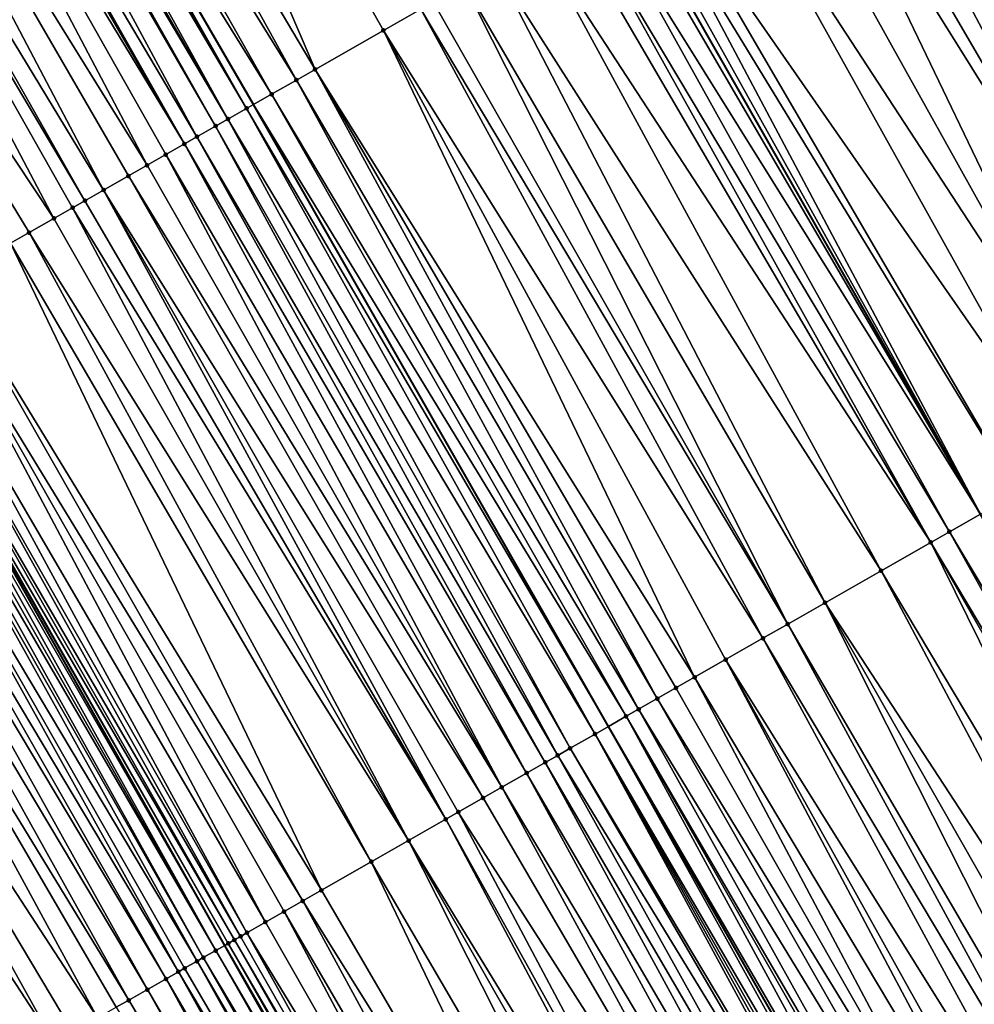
# Model space of a CAD drawing. Header units: feet. Extents: x 2004186 to 2014793, y 836912 to 864902.
# Tile 440 of 974: x 2009977 to 2010004, y 848741 to 848769. Entities that reach past the tile are written whole.
import ezdxf

# ---------------------------------------------------------------- set-up
doc = ezdxf.new("R2010")
doc.units = ezdxf.units.FT
doc.header["$LTSCALE"] = 100
doc.header["$MEASUREMENT"] = 0
for name, color, linetype, lineweight in [('EP_Travel Lane', 5, 'Continuous', 40), ('GPL_Skip Line', 2, 'Continuous', 40), ('Road Shots', 4, 'Continuous', 200), ('Road X-Section', 30, 'Continuous', 13)]:
    doc.layers.add(name, color=color, linetype=linetype, lineweight=lineweight)
doc.layers.add('I-77 SB_MM21-27-Surface-TIN', color=7, linetype='Continuous')

msp = doc.modelspace()

# ---------------------------------------------------------------- linework, layer by layer
at = {"layer": 'EP_Travel Lane'}
msp.add_polyline3d([(2010069.520886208, 848585.9350449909, 428.7094043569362), (2010060.05615643, 848603.5539127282, 428.663867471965), (2010050.591453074, 848621.1727312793, 428.6002181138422), (2010041.175988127, 848638.4526213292, 428.5314376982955), (2010031.521491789, 848655.9680172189, 428.4751619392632), (2010021.867039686, 848673.4833328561, 428.3907730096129), (2010012.212568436, 848690.9986832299, 428.3185606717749), (2010002.640498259, 848708.0983404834, 428.2495197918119), (2009992.78941218, 848725.5040277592, 428.1963223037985), (2009982.938336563, 848742.909696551, 428.1373948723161), (2009973.087258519, 848760.3153696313, 428.0798318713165), (2009963.192125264, 848777.3908727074, 428.0138131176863), (2009953.07556799, 848794.6433529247, 427.9231540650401), (2009942.958970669, 848811.8959014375, 427.8556296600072), (2009932.842367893, 848829.1484592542, 427.7912703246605), (2009922.732590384, 848845.9093054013, 427.7466532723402), (2009912.311521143, 848862.9794874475, 427.6353479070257)], dxfattribs=at)
at = {"layer": 'GPL_Skip Line'}
for points in [[(2010080.28839136, 848591.6614075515, 429.2061529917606), (2010070.887408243, 848609.3141604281, 429.1588207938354), (2010061.486445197, 848626.966875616, 429.0976714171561), (2010052.038943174, 848644.4148994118, 429.0279047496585), (2010042.41820812, 848661.9488212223, 428.9719596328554), (2010032.797483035, 848679.4827248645, 428.9096245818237), (2010023.176762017, 848697.016621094, 428.8447364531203), (2010013.479747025, 848714.2820848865, 428.7760276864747), (2010003.568814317, 848731.6535324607, 428.6968254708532), (2009993.657878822, 848749.024984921, 428.6191931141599), (2009983.746895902, 848766.3965205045, 428.5677000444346), (2009973.756289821, 848783.5710517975, 428.4902241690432), (2009963.623064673, 848800.8138424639, 428.4142938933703), (2009953.489843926, 848818.0566256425, 428.3358185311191), (2009943.356609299, 848835.2994324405, 428.2653586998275), (2009933.158281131, 848852.2558033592, 428.2070710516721), (2009922.774190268, 848869.3486734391, 428.1384617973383)], [(2010090.824792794, 848597.2647606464, 429.6626206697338), (2010081.436118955, 848614.924040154, 429.6102286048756), (2010072.047447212, 848632.5833157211, 429.5563990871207), (2010062.529427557, 848650.1726701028, 429.4880970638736), (2010052.908684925, 848667.7066057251, 429.4369344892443), (2010043.287964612, 848685.2405006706, 429.3715990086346), (2010033.667259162, 848702.7743685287, 429.2968256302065), (2010023.872220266, 848720.2107623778, 429.2373320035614), (2010013.964437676, 848737.5839718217, 429.1499372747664), (2010004.056618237, 848754.9572458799, 429.0828517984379), (2009994.14879986, 848772.3305180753, 429.0151808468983), (2009984.119520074, 848789.6335728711, 428.9301328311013), (2009974.022856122, 848806.897701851, 428.843101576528), (2009963.926152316, 848824.1618989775, 428.7791509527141), (2009953.829437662, 848841.4261146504, 428.721481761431), (2009943.524610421, 848858.56616258, 428.6641164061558)]]:
    msp.add_polyline3d(points, dxfattribs=at)
at = {"layer": 'I-77 SB_MM21-27-Surface-TIN', "color": 128, "linetype": 'ByBlock', "lineweight": -2}
for points in [[(2009977.559585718, 848785.7959613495, 428.6440833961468), (2009975.315386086, 848784.4831140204, 428.5529203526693), (2009985.46278874, 848767.3753982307, 428.643526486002)], [(2009977.559585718, 848785.7959613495, 428.6440833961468), (2009987.373714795, 848768.4655182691, 428.7233016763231), (2009988.416027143, 848769.0601484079, 428.7728529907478)], [(2009977.559585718, 848785.7959613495, 428.6440833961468), (2009985.46278874, 848767.3753982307, 428.643526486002), (2009987.373714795, 848768.4655182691, 428.7233016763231)], [(2009975.315386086, 848784.4831140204, 428.5529203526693), (2009974.452221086, 848783.9781920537, 428.5243991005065), (2009984.941622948, 848767.0781000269, 428.6240520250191)], [(2009975.315386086, 848784.4831140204, 428.5529203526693), (2009984.941622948, 848767.0781000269, 428.6240520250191), (2009985.46278874, 848767.3753982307, 428.643526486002)], [(2009974.452221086, 848783.9781920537, 428.5243991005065), (2009973.756289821, 848783.5710517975, 428.4902241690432), (2009984.246733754, 848766.6817050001, 428.5988963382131)], [(2009974.452221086, 848783.9781920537, 428.5243991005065), (2009984.246733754, 848766.6817050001, 428.5988963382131), (2009984.941622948, 848767.0781000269, 428.6240520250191)], [(2009973.416446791, 848783.3722451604, 428.4764452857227), (2009973.071174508, 848783.1702871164, 428.4686751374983), (2009983.030727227, 848765.9879267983, 428.5275583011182)], [(2009973.589080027, 848783.4732291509, 428.4820130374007), (2009973.416446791, 848783.3722451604, 428.4764452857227), (2009983.551877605, 848766.2852520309, 428.5555284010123)], [(2009973.416446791, 848783.3722451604, 428.4764452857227), (2009983.030727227, 848765.9879267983, 428.5275583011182), (2009983.551877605, 848766.2852520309, 428.5555284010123)], [(2009973.589080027, 848783.4732291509, 428.4820130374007), (2009983.551877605, 848766.2852520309, 428.5555284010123), (2009973.756289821, 848783.5710517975, 428.4902241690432)], [(2009983.551877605, 848766.2852520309, 428.5555284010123), (2009983.746895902, 848766.3965205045, 428.5677000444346), (2009973.756289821, 848783.5710517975, 428.4902241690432)], [(2009984.246733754, 848766.6817050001, 428.5988963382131), (2009973.756289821, 848783.5710517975, 428.4902241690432), (2009983.746895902, 848766.3965205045, 428.5677000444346)], [(2009972.89854303, 848783.069300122, 428.4620898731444), (2009972.725916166, 848782.9683052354, 428.4528317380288), (2009982.683301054, 848765.7896969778, 428.5048258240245)], [(2009973.071174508, 848783.1702871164, 428.4686751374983), (2009972.89854303, 848783.069300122, 428.4620898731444), (2009983.030727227, 848765.9879267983, 428.5275583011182)], [(2009972.89854303, 848783.069300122, 428.4620898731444), (2009982.683301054, 848765.7896969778, 428.5048258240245), (2009983.030727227, 848765.9879267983, 428.5275583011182)], [(2009972.725916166, 848782.9683052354, 428.4528317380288), (2009972.035429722, 848782.5642897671, 428.4036324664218), (2009982.162150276, 848765.4923724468, 428.4770761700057)], [(2009972.725916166, 848782.9683052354, 428.4528317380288), (2009982.162150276, 848765.4923724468, 428.4770761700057), (2009982.683301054, 848765.7896969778, 428.5048258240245)], [(2009972.035429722, 848782.5642897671, 428.4036324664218), (2009971.862803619, 848782.4632935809, 428.3939341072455), (2009981.814708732, 848765.2941695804, 428.4628158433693)], [(2009972.035429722, 848782.5642897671, 428.4036324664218), (2009981.814708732, 848765.2941695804, 428.4628158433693), (2009982.162150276, 848765.4923724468, 428.4770761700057)], [(2009971.517542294, 848782.2613168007, 428.379818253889), (2009970.309128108, 848781.5543972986, 428.3301515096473), (2009980.772384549, 848764.6995601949, 428.4197875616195)], [(2009971.862803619, 848782.4632935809, 428.3939341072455), (2009971.517542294, 848782.2613168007, 428.379818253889), (2009981.814708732, 848765.2941695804, 428.4628158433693)], [(2009971.517542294, 848782.2613168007, 428.379818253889), (2009981.29354872, 848764.996861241, 428.4401554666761), (2009981.814708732, 848765.2941695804, 428.4628158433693)], [(2009971.517542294, 848782.2613168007, 428.379818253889), (2009980.772384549, 848764.6995601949, 428.4197875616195), (2009981.29354872, 848764.996861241, 428.4401554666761)], [(2009970.309128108, 848781.5543972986, 428.3301515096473), (2009969.273366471, 848780.9484287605, 428.2748668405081), (2009979.556360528, 848764.0058126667, 428.3580907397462)], [(2009970.309128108, 848781.5543972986, 428.3301515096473), (2009980.251224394, 848764.4022521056, 428.3972058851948), (2009980.772384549, 848764.6995601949, 428.4197875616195)], [(2009970.309128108, 848781.5543972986, 428.3301515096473), (2009979.556360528, 848764.0058126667, 428.3580907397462), (2009980.251224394, 848764.4022521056, 428.3972058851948)], [(2009969.273366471, 848780.9484287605, 428.2748668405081), (2009968.928107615, 848780.7464477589, 428.2593211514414), (2009979.03521164, 848763.7084848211, 428.3292993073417)], [(2009969.273366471, 848780.9484287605, 428.2748668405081), (2009979.03521164, 848763.7084848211, 428.3292993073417), (2009979.556360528, 848764.0058126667, 428.3580907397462)], [(2009968.928107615, 848780.7464477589, 428.2593211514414), (2009967.201787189, 848779.7365874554, 428.196734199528), (2009978.166601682, 848763.2129883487, 428.297009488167)], [(2009968.928107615, 848780.7464477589, 428.2593211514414), (2009978.687769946, 848763.5102822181, 428.3151217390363), (2009979.03521164, 848763.7084848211, 428.3292993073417)], [(2009968.928107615, 848780.7464477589, 428.2593211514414), (2009978.166601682, 848763.2129883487, 428.297009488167), (2009978.687769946, 848763.5102822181, 428.3151217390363)], [(2009967.201787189, 848779.7365874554, 428.196734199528), (2009977.471714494, 848762.8165898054, 428.2707486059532), (2009978.166601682, 848763.2129883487, 428.297009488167)], [(2009967.201787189, 848779.7365874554, 428.196734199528), (2009976.950552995, 848762.5192840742, 428.2489080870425), (2009977.471714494, 848762.8165898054, 428.2707486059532)], [(2010004.050798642, 848777.9794492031, 429.46857136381), (2010003.355901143, 848777.5830687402, 429.4479933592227), (2010013.784892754, 848760.5070816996, 429.5310619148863)], [(2010003.355901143, 848777.5830687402, 429.4479933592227), (2010002.487295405, 848777.0875648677, 429.413377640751), (2010013.090000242, 848760.1106924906, 429.5077332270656)], [(2010003.355901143, 848777.5830687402, 429.4479933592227), (2010013.437450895, 848760.3088793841, 429.5169739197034), (2010013.784892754, 848760.5070816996, 429.5310619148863)], [(2010003.355901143, 848777.5830687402, 429.4479933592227), (2010013.263722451, 848760.2097914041, 429.5140718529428), (2010013.437450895, 848760.3088793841, 429.5169739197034)], [(2010003.355901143, 848777.5830687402, 429.4479933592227), (2010013.090000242, 848760.1106924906, 429.5077332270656), (2010013.263722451, 848760.2097914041, 429.5140718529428)], [(2010002.487295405, 848777.0875648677, 429.413377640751), (2010000.923832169, 848776.1956103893, 429.3361368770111), (2010011.179095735, 848759.020534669, 429.4160773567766)], [(2010002.487295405, 848777.0875648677, 429.413377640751), (2010012.568840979, 848759.8133828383, 429.4846589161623), (2010013.090000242, 848760.1106924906, 429.5077332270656)], [(2010002.487295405, 848777.0875648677, 429.413377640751), (2010011.179095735, 848759.020534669, 429.4160773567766), (2010012.568840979, 848759.8133828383, 429.4846589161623)], [(2010000.923832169, 848776.1956103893, 429.3361368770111), (2010000.228952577, 848775.7991985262, 429.3056892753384), (2010011.179095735, 848759.020534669, 429.4160773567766)], [(2010000.228952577, 848775.7991985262, 429.3056892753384), (2009999.534067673, 848775.4027959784, 429.2781695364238), (2010009.615615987, 848758.1286091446, 429.3479332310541)], [(2010000.228952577, 848775.7991985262, 429.3056892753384), (2010009.615615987, 848758.1286091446, 429.3479332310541), (2010011.179095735, 848759.020534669, 429.4160773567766)], [(2009999.534067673, 848775.4027959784, 429.2781695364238), (2009999.012910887, 848775.1054819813, 429.253731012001), (2010009.615615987, 848758.1286091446, 429.3479332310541)], [(2009999.012910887, 848775.1054819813, 429.253731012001), (2009997.970597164, 848774.5108542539, 429.2049375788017), (2010007.704705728, 848757.0384614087, 429.259447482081)], [(2009999.012910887, 848775.1054819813, 429.253731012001), (2010007.704705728, 848757.0384614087, 429.259447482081), (2010009.615615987, 848758.1286091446, 429.3479332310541)], [(2009997.970597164, 848774.5108542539, 429.2049375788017), (2009996.754573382, 848773.8171063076, 429.1431093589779), (2010007.704705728, 848757.0384614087, 429.259447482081)], [(2009996.754573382, 848773.8171063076, 429.1431093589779), (2009995.017392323, 848772.8260452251, 429.0571130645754), (2010006.488685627, 848756.3447070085, 429.1955875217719)], [(2009996.754573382, 848773.8171063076, 429.1431093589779), (2010006.488685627, 848756.3447070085, 429.1955875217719), (2010007.704705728, 848757.0384614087, 429.259447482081)], [(2009994.669950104, 848772.6278435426, 429.043224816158), (2009994.322518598, 848772.4296230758, 429.0234322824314), (2010004.056618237, 848754.9572458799, 429.0828517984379)], [(2009995.017392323, 848772.8260452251, 429.0571130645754), (2009994.669950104, 848772.6278435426, 429.043224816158), (2010005.098936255, 848755.5518660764, 429.1292807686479)], [(2009994.669950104, 848772.6278435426, 429.043224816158), (2010004.056618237, 848754.9572458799, 429.0828517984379), (2010005.098936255, 848755.5518660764, 429.1292807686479)], [(2009995.017392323, 848772.8260452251, 429.0571130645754), (2010005.098936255, 848755.5518660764, 429.1292807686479), (2010006.488685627, 848756.3447070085, 429.1955875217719)], [(2009993.975081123, 848772.2314130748, 429.0069294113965), (2010004.056618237, 848754.9572458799, 429.0828517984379), (2009994.14879986, 848772.3305180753, 429.0151808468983)], [(2009994.322518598, 848772.4296230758, 429.0234322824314), (2009994.14879986, 848772.3305180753, 429.0151808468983), (2010004.056618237, 848754.9572458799, 429.0828517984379)], [(2009993.975081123, 848772.2314130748, 429.0069294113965), (2009993.453904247, 848771.934134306, 428.993563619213), (2010004.056618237, 848754.9572458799, 429.0828517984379)], [(2009993.453904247, 848771.934134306, 428.993563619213), (2009992.932729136, 848771.6368524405, 428.9792245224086), (2010003.188004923, 848754.4617552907, 429.0524090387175)], [(2009993.453904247, 848771.934134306, 428.993563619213), (2010003.188004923, 848754.4617552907, 429.0524090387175), (2010004.056618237, 848754.9572458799, 429.0828517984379)], [(2009992.932729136, 848771.6368524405, 428.9792245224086), (2009992.585287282, 848771.4386501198, 428.9651357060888), (2010002.66684096, 848754.1644538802, 429.031925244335)], [(2009992.932729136, 848771.6368524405, 428.9792245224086), (2010002.66684096, 848754.1644538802, 429.031925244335), (2010003.188004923, 848754.4617552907, 429.0524090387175)], [(2009992.585287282, 848771.4386501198, 428.9651357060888), (2009991.716699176, 848770.9431153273, 428.9208013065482), (2010002.66684096, 848754.1644538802, 429.031925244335)], [(2009991.716699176, 848770.9431153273, 428.9208013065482), (2009990.50066401, 848770.2493873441, 428.8652477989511), (2010001.277098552, 848753.3716007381, 428.9617806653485)], [(2009991.716699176, 848770.9431153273, 428.9208013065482), (2010001.277098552, 848753.3716007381, 428.9617806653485), (2010002.66684096, 848754.1644538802, 429.031925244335)], [(2009990.50066401, 848770.2493873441, 428.8652477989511), (2009989.632074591, 848769.753854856, 428.8216376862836), (2009999.713627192, 848752.4796605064, 428.8890138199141)], [(2009990.50066401, 848770.2493873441, 428.8652477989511), (2009999.713627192, 848752.4796605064, 428.8890138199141), (2010001.277098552, 848753.3716007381, 428.9617806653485)], [(2009998.671307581, 848751.885043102, 428.8434624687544), (2009989.632074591, 848769.753854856, 428.8216376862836), (2009988.76346566, 848769.2583565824, 428.7887818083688)], [(2009999.713627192, 848752.4796605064, 428.8890138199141), (2009989.632074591, 848769.753854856, 428.8216376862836), (2009998.671307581, 848751.885043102, 428.8434624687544)], [(2009997.976435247, 848751.4886185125, 428.8090130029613), (2009988.416027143, 848769.0601484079, 428.7728529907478), (2009987.373714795, 848768.4655182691, 428.7233016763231)], [(2009998.671307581, 848751.885043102, 428.8434624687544), (2009988.76346566, 848769.2583565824, 428.7887818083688), (2009988.416027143, 848769.0601484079, 428.7728529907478)], [(2009998.671307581, 848751.885043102, 428.8434624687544), (2009988.416027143, 848769.0601484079, 428.7728529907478), (2009997.976435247, 848751.4886185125, 428.8090130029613)], [(2009996.065513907, 848750.398490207, 428.7266345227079), (2009987.373714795, 848768.4655182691, 428.7233016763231), (2009985.46278874, 848767.3753982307, 428.643526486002)], [(2009997.976435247, 848751.4886185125, 428.8090130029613), (2009987.373714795, 848768.4655182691, 428.7233016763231), (2009996.934115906, 848750.8940006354, 428.7633130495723)], [(2009996.934115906, 848750.8940006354, 428.7633130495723), (2009987.373714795, 848768.4655182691, 428.7233016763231), (2009996.065513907, 848750.398490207, 428.7266345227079)], [(2009995.023177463, 848749.8039023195, 428.6903608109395), (2009985.46278874, 848767.3753982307, 428.643526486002), (2009984.941622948, 848767.0781000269, 428.6240520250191)], [(2009996.065513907, 848750.398490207, 428.7266345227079), (2009985.46278874, 848767.3753982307, 428.643526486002), (2009995.5443495, 848750.1011895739, 428.7063950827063)], [(2009995.5443495, 848750.1011895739, 428.7063950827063), (2009985.46278874, 848767.3753982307, 428.643526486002), (2009995.023177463, 848749.8039023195, 428.6903608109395)], [(2009994.50201755, 848749.5065938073, 428.6676447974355), (2009984.941622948, 848767.0781000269, 428.6240520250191), (2009984.246733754, 848766.6817050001, 428.5988963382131)], [(2009995.023177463, 848749.8039023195, 428.6903608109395), (2009984.941622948, 848767.0781000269, 428.6240520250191), (2009994.50201755, 848749.5065938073, 428.6676447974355)], [(2009994.154585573, 848749.3083741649, 428.6481105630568), (2009984.246733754, 848766.6817050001, 428.5988963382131), (2009983.746895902, 848766.3965205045, 428.5677000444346)], [(2009994.50201755, 848749.5065938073, 428.6676447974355), (2009984.246733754, 848766.6817050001, 428.5988963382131), (2009994.154585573, 848749.3083741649, 428.6481105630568)], [(2009993.286008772, 848748.8128195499, 428.5975434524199), (2009983.551877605, 848766.2852520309, 428.5555284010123), (2009983.030727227, 848765.9879267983, 428.5275583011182)], [(2009983.551877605, 848766.2852520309, 428.5555284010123), (2009993.657878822, 848749.024984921, 428.6191931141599), (2009983.746895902, 848766.3965205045, 428.5677000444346)], [(2009993.286008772, 848748.8128195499, 428.5975434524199), (2009993.657878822, 848749.024984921, 428.6191931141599), (2009983.551877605, 848766.2852520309, 428.5555284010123)], [(2009994.154585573, 848749.3083741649, 428.6481105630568), (2009983.746895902, 848766.3965205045, 428.5677000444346), (2009993.657878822, 848749.024984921, 428.6191931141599)], [(2009992.59111903, 848748.4164254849, 428.5726883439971), (2009983.030727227, 848765.9879267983, 428.5275583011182), (2009982.683301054, 848765.7896969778, 428.5048258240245)], [(2009993.286008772, 848748.8128195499, 428.5975434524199), (2009983.030727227, 848765.9879267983, 428.5275583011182), (2009992.59111903, 848748.4164254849, 428.5726883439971)], [(2009992.243690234, 848748.2182002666, 428.5514015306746), (2009982.683301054, 848765.7896969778, 428.5048258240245), (2009982.162150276, 848765.4923724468, 428.4770761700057)], [(2009992.59111903, 848748.4164254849, 428.5726883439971), (2009982.683301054, 848765.7896969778, 428.5048258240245), (2009992.243690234, 848748.2182002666, 428.5514015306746)], [(2009991.896257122, 848748.0199826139, 428.5324926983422), (2009982.162150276, 848765.4923724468, 428.4770761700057), (2009981.814708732, 848765.2941695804, 428.4628158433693)], [(2009992.243690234, 848748.2182002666, 428.5514015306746), (2009982.162150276, 848765.4923724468, 428.4770761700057), (2009991.896257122, 848748.0199826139, 428.5324926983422)], [(2009991.375096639, 848747.7226751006, 428.5100906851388), (2009981.814708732, 848765.2941695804, 428.4628158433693), (2009981.29354872, 848764.996861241, 428.4401554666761)], [(2009991.896257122, 848748.0199826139, 428.5324926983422), (2009981.814708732, 848765.2941695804, 428.4628158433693), (2009991.375096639, 848747.7226751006, 428.5100906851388)], [(2009990.68021321, 848747.3262699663, 428.4817563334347), (2009981.29354872, 848764.996861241, 428.4401554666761), (2009980.772384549, 848764.6995601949, 428.4197875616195)], [(2009991.375096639, 848747.7226751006, 428.5100906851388), (2009981.29354872, 848764.996861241, 428.4401554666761), (2009990.68021321, 848747.3262699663, 428.4817563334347)], [(2009990.68021321, 848747.3262699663, 428.4817563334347), (2009980.772384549, 848764.6995601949, 428.4197875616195), (2009980.251224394, 848764.4022521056, 428.3972058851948)], [(2009980.251224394, 848764.4022521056, 428.3972058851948), (2009979.556360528, 848764.0058126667, 428.3580907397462), (2009990.159058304, 848747.028952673, 428.4562803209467)], [(2009990.68021321, 848747.3262699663, 428.4817563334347), (2009980.251224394, 848764.4022521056, 428.3972058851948), (2009990.159058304, 848747.028952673, 428.4562803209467)], [(2009979.556360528, 848764.0058126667, 428.3580907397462), (2009979.03521164, 848763.7084848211, 428.3292993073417), (2009989.116754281, 848746.434307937, 428.4021381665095)], [(2009979.556360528, 848764.0058126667, 428.3580907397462), (2009989.464194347, 848746.6325133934, 428.4172135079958), (2009990.159058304, 848747.028952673, 428.4562803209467)], [(2009979.556360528, 848764.0058126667, 428.3580907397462), (2009989.116754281, 848746.434307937, 428.4021381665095), (2009989.464194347, 848746.6325133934, 428.4172135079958)], [(2009978.687769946, 848763.5102822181, 428.3151217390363), (2009978.166601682, 848763.2129883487, 428.297009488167), (2009988.074419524, 848745.8397170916, 428.364934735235)], [(2009979.03521164, 848763.7084848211, 428.3292993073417), (2009978.687769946, 848763.5102822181, 428.3151217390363), (2009989.116754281, 848746.434307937, 428.4021381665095)], [(2009978.687769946, 848763.5102822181, 428.3151217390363), (2009988.074419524, 848745.8397170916, 428.364934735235), (2009989.116754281, 848746.434307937, 428.4021381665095)], [(2009978.166601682, 848763.2129883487, 428.297009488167), (2009977.471714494, 848762.8165898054, 428.2707486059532), (2009988.074419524, 848745.8397170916, 428.364934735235)], [(2009977.471714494, 848762.8165898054, 428.2707486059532), (2009976.950552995, 848762.5192840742, 428.2489080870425), (2009987.032102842, 848745.2450945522, 428.3177693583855)], [(2009977.471714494, 848762.8165898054, 428.2707486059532), (2009987.032102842, 848745.2450945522, 428.3177693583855), (2009988.074419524, 848745.8397170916, 428.364934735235)], [(2009976.950552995, 848762.5192840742, 428.2489080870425), (2009975.213337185, 848761.5282839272, 428.1820648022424), (2009985.642332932, 848744.4522896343, 428.2627823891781)], [(2009976.950552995, 848762.5192840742, 428.2489080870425), (2009985.642332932, 848744.4522896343, 428.2627823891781), (2009987.032102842, 848745.2450945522, 428.3177693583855)], [(2009975.213337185, 848761.5282839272, 428.1820648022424), (2009974.692176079, 848761.2309775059, 428.1600074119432), (2009985.121179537, 848744.1549696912, 428.2364734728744)], [(2009975.213337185, 848761.5282839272, 428.1820648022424), (2009985.121179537, 848744.1549696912, 428.2364734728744), (2009985.642332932, 848744.4522896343, 428.2627823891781)], [(2009974.692176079, 848761.2309775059, 428.1600074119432), (2009973.997305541, 848760.8345497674, 428.1245699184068), (2009984.078859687, 848743.5603527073, 428.1910543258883)], [(2009974.692176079, 848761.2309775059, 428.1600074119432), (2009984.600019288, 848743.8576617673, 428.2139424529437), (2009985.121179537, 848744.1549696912, 428.2364734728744)], [(2009974.692176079, 848761.2309775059, 428.1600074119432), (2009984.078859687, 848743.5603527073, 428.1910543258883), (2009984.600019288, 848743.8576617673, 428.2139424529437)], [(2009973.997305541, 848760.8345497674, 428.1245699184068), (2009973.649861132, 848760.6363519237, 428.1118882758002), (2009983.557697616, 848743.2630479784, 428.169527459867)], [(2009973.997305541, 848760.8345497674, 428.1245699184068), (2009983.557697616, 848743.2630479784, 428.169527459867), (2009984.078859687, 848743.5603527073, 428.1910543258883)], [(2009973.649861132, 848760.6363519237, 428.1118882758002), (2009973.302433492, 848760.4381246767, 428.0899646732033), (2009983.383981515, 848743.163938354, 428.1598222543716)], [(2009973.649861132, 848760.6363519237, 428.1118882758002), (2009983.383981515, 848743.163938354, 428.1598222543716), (2009983.557697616, 848743.2630479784, 428.169527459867)], [(2009972.954989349, 848760.239926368, 428.0771368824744), (2009972.781254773, 848760.1408491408, 428.0776150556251), (2009982.689088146, 848742.7675506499, 428.1369665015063)], [(2009972.954989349, 848760.239926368, 428.0771368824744), (2009982.938336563, 848742.909696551, 428.1373948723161), (2009973.087258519, 848760.3153696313, 428.0798318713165)], [(2009972.954989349, 848760.239926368, 428.0771368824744), (2009982.689088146, 848742.7675506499, 428.1369665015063), (2009982.938336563, 848742.909696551, 428.1373948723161)], [(2009973.128716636, 848760.339016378, 428.080676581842), (2009973.087258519, 848760.3153696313, 428.0798318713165), (2009983.036554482, 848742.965710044, 428.1375636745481)], [(2009983.036554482, 848742.965710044, 428.1375636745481), (2009973.087258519, 848760.3153696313, 428.0798318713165), (2009982.938336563, 848742.909696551, 428.1373948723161)], [(2009973.302433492, 848760.4381246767, 428.0899646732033), (2009973.128716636, 848760.339016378, 428.080676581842), (2009983.210271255, 848743.064818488, 428.146897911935)], [(2009973.128716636, 848760.339016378, 428.080676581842), (2009983.036554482, 848742.965710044, 428.1375636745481), (2009983.210271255, 848743.064818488, 428.146897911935)], [(2009973.302433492, 848760.4381246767, 428.0899646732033), (2009983.210271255, 848743.064818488, 428.146897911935), (2009983.383981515, 848743.163938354, 428.1598222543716)], [(2009972.433800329, 848759.942668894, 428.0704643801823), (2009971.912633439, 848759.645372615, 428.0515948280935), (2009982.167923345, 848742.4702507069, 428.1169439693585)], [(2009972.607525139, 848760.0417632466, 428.0753690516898), (2009972.433800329, 848759.942668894, 428.0704643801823), (2009982.341641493, 848742.5693567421, 428.1255210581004)], [(2009972.433800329, 848759.942668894, 428.0704643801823), (2009982.167923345, 848742.4702507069, 428.1169439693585), (2009982.341641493, 848742.5693567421, 428.1255210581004)], [(2009972.781254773, 848760.1408491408, 428.0776150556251), (2009972.607525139, 848760.0417632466, 428.0753690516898), (2009982.689088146, 848742.7675506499, 428.1369665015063)], [(2009972.607525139, 848760.0417632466, 428.0753690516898), (2009982.341641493, 848742.5693567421, 428.1255210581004), (2009982.689088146, 848742.7675506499, 428.1369665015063)], [(2009971.912633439, 848759.645372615, 428.0515948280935), (2009971.391479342, 848759.3480539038, 428.0256744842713), (2009981.646753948, 848742.172958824, 428.0994548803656)], [(2009971.912633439, 848759.645372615, 428.0515948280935), (2009981.820479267, 848742.2720522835, 428.104079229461), (2009982.167923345, 848742.4702507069, 428.1169439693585)], [(2009971.912633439, 848759.645372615, 428.0515948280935), (2009981.646753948, 848742.172958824, 428.0994548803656), (2009981.820479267, 848742.2720522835, 428.104079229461)], [(2009971.044038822, 848759.1498492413, 428.0108495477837), (2009970.522885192, 848758.8525297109, 427.9846716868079), (2009980.778162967, 848741.6774290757, 428.0567037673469)], [(2009971.391479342, 848759.3480539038, 428.0256744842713), (2009971.044038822, 848759.1498492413, 428.0108495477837), (2009981.299310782, 848741.9747588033, 428.0860880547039)], [(2009971.044038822, 848759.1498492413, 428.0108495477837), (2009980.778162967, 848741.6774290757, 428.0567037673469), (2009981.299310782, 848741.9747588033, 428.0860880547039)], [(2009971.391479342, 848759.3480539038, 428.0256744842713), (2009981.299310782, 848741.9747588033, 428.0860880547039), (2009981.646753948, 848742.172958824, 428.0994548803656)], [(2009970.522885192, 848758.8525297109, 427.9846716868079), (2009969.82800396, 848758.456120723, 427.9551278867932), (2009980.257004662, 848741.380117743, 428.0331012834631)], [(2009970.522885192, 848758.8525297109, 427.9846716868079), (2009980.257004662, 848741.380117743, 428.0331012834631), (2009980.778162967, 848741.6774290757, 428.0567037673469)], [(2009969.82800396, 848758.456120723, 427.9551278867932), (2009968.43825595, 848757.663277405, 427.8880746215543), (2009979.388407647, 848740.8845985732, 427.9936751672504)], [(2009969.82800396, 848758.456120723, 427.9551278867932), (2009979.909561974, 848741.181916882, 428.0194703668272), (2009980.257004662, 848741.380117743, 428.0331012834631)], [(2009969.82800396, 848758.456120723, 427.9551278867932), (2009979.388407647, 848740.8845985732, 427.9936751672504), (2009979.909561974, 848741.181916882, 428.0194703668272)], [(2009968.43825595, 848757.663277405, 427.8880746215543), (2009967.222205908, 848756.9695755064, 427.8407199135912), (2009978.172357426, 848740.190896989, 427.9464161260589)], [(2009968.43825595, 848757.663277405, 427.8880746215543), (2009978.69352725, 848740.4881881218, 427.9636695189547), (2009979.388407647, 848740.8845985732, 427.9936751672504)], [(2009968.43825595, 848757.663277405, 427.8880746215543), (2009978.172357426, 848740.190896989, 427.9464161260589), (2009978.69352725, 848740.4881881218, 427.9636695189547)], [(2009967.222205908, 848756.9695755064, 427.8407199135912), (2009976.78259016, 848739.398087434, 427.8899716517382), (2009978.172357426, 848740.190896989, 427.9464161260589)], [(2010003.188004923, 848754.4617552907, 429.0524090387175), (2010013.443263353, 848737.2866885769, 429.1351624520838), (2010004.056618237, 848754.9572458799, 429.0828517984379)], [(2010003.188004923, 848754.4617552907, 429.0524090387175), (2010002.66684096, 848754.1644538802, 429.031925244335), (2010012.922087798, 848736.9894074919, 429.1210664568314)], [(2010003.188004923, 848754.4617552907, 429.0524090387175), (2010012.922087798, 848736.9894074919, 429.1210664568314), (2010013.443263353, 848737.2866885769, 429.1351624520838)], [(2010002.66684096, 848754.1644538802, 429.031925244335), (2010001.277098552, 848753.3716007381, 428.9617806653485), (2010011.532341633, 848736.1965609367, 429.052989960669)], [(2010002.66684096, 848754.1644538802, 429.031925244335), (2010012.574646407, 848736.7912043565, 429.1067200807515), (2010012.922087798, 848736.9894074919, 429.1210664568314)], [(2010002.66684096, 848754.1644538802, 429.031925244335), (2010011.532341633, 848736.1965609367, 429.052989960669), (2010012.574646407, 848736.7912043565, 429.1067200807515)], [(2010001.277098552, 848753.3716007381, 428.9617806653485), (2009999.713627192, 848752.4796605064, 428.8890138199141), (2010010.663746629, 848735.7010382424, 429.0124546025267)], [(2010001.277098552, 848753.3716007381, 428.9617806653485), (2010010.663746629, 848735.7010382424, 429.0124546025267), (2010011.532341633, 848736.1965609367, 429.052989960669)], [(2009999.713627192, 848752.4796605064, 428.8890138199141), (2009998.671307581, 848751.885043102, 428.8434624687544), (2010008.752828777, 848734.6109038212, 428.928150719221)], [(2009999.713627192, 848752.4796605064, 428.8890138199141), (2010009.621435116, 848735.1064066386, 428.9624384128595), (2010010.663746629, 848735.7010382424, 429.0124546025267)], [(2009999.713627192, 848752.4796605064, 428.8890138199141), (2010008.752828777, 848734.6109038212, 428.928150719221), (2010009.621435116, 848735.1064066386, 428.9624384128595)], [(2009998.671307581, 848751.885043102, 428.8434624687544), (2009997.976435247, 848751.4886185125, 428.8090130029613), (2010008.231674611, 848734.3135852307, 428.9022660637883)], [(2009998.671307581, 848751.885043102, 428.8434624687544), (2010008.231674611, 848734.3135852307, 428.9022660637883), (2010008.752828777, 848734.6109038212, 428.928150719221)], [(2009997.976435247, 848751.4886185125, 428.8090130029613), (2009996.934115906, 848750.8940006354, 428.7633130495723), (2010007.53679933, 848733.9171658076, 428.8694394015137)], [(2009997.976435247, 848751.4886185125, 428.8090130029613), (2010007.53679933, 848733.9171658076, 428.8694394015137), (2010008.231674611, 848734.3135852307, 428.9022660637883)], [(2009996.934115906, 848750.8940006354, 428.7633130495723), (2009996.065513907, 848750.398490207, 428.7266345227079), (2010006.320756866, 848733.2234506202, 428.8179027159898)], [(2009996.934115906, 848750.8940006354, 428.7633130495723), (2010006.66820075, 848733.4216493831, 428.8308747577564), (2010007.53679933, 848733.9171658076, 428.8694394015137)], [(2009996.934115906, 848750.8940006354, 428.7633130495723), (2010006.320756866, 848733.2234506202, 428.8179027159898), (2010006.66820075, 848733.4216493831, 428.8308747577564)], [(2009996.065513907, 848750.398490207, 428.7266345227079), (2009995.5443495, 848750.1011895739, 428.7063950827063), (2010005.452156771, 848732.7279368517, 428.7801728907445)], [(2009996.065513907, 848750.398490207, 428.7266345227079), (2010005.452156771, 848732.7279368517, 428.7801728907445), (2010006.320756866, 848733.2234506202, 428.8179027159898)], [(2009995.5443495, 848750.1011895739, 428.7063950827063), (2009995.023177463, 848749.8039023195, 428.6903608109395), (2010005.452156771, 848732.7279368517, 428.7801728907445)], [(2009995.023177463, 848749.8039023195, 428.6903608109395), (2009994.50201755, 848749.5065938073, 428.6676447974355), (2010004.930990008, 848732.4306403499, 428.7612311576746)], [(2009995.023177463, 848749.8039023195, 428.6903608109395), (2010004.930990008, 848732.4306403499, 428.7612311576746), (2010005.452156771, 848732.7279368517, 428.7801728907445)], [(2009994.50201755, 848749.5065938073, 428.6676447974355), (2009994.154585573, 848749.3083741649, 428.6481105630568), (2010004.236100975, 848732.0342450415, 428.7359840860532)], [(2009994.50201755, 848749.5065938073, 428.6676447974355), (2010004.236100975, 848732.0342450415, 428.7359840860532), (2010004.930990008, 848732.4306403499, 428.7612311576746)], [(2009994.154585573, 848749.3083741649, 428.6481105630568), (2009993.657878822, 848749.024984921, 428.6191931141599), (2010003.714957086, 848731.7369084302, 428.7044352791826)], [(2009994.154585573, 848749.3083741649, 428.6481105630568), (2010004.062383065, 848731.93513859, 428.7272758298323), (2010004.236100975, 848732.0342450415, 428.7359840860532)], [(2009994.154585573, 848749.3083741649, 428.6481105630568), (2010003.714957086, 848731.7369084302, 428.7044352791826), (2010004.062383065, 848731.93513859, 428.7272758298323)], [(2009993.286008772, 848748.8128195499, 428.5975434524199), (2010003.36752249, 848731.5386933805, 428.6863439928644), (2009993.657878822, 848749.024984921, 428.6191931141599)], [(2010003.36752249, 848731.5386933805, 428.6863439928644), (2010003.568814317, 848731.6535324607, 428.6968254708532), (2009993.657878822, 848749.024984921, 428.6191931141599)], [(2010003.714957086, 848731.7369084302, 428.7044352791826), (2009993.657878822, 848749.024984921, 428.6191931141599), (2010003.568814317, 848731.6535324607, 428.6968254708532)], [(2009993.286008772, 848748.8128195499, 428.5975434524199), (2009992.59111903, 848748.4164254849, 428.5726883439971), (2010002.846362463, 848731.2413850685, 428.6636901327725)], [(2009993.286008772, 848748.8128195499, 428.5975434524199), (2010003.193794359, 848731.4396048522, 428.6832693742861), (2010003.36752249, 848731.5386933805, 428.6863439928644)], [(2009993.286008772, 848748.8128195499, 428.5975434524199), (2010003.020074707, 848731.340501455, 428.6755210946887), (2010003.193794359, 848731.4396048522, 428.6832693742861)], [(2009993.286008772, 848748.8128195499, 428.5975434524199), (2010002.846362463, 848731.2413850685, 428.6636901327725), (2010003.020074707, 848731.340501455, 428.6755210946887)], [(2009992.59111903, 848748.4164254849, 428.5726883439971), (2009992.243690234, 848748.2182002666, 428.5514015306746), (2010002.672643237, 848731.1422809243, 428.6557071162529)], [(2009992.59111903, 848748.4164254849, 428.5726883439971), (2010002.672643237, 848731.1422809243, 428.6557071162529), (2010002.846362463, 848731.2413850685, 428.6636901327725)], [(2009992.243690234, 848748.2182002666, 428.5514015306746), (2009991.896257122, 848748.0199826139, 428.5324926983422), (2010001.97778383, 848730.7458336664, 428.6141314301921)], [(2009992.243690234, 848748.2182002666, 428.5514015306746), (2010001.97778383, 848730.7458336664, 428.6141314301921), (2010002.672643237, 848731.1422809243, 428.6557071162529)], [(2009991.896257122, 848748.0199826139, 428.5324926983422), (2009991.375096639, 848747.7226751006, 428.5100906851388), (2010001.456627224, 848730.4485193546, 428.5895917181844)], [(2009991.896257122, 848748.0199826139, 428.5324926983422), (2010001.456627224, 848730.4485193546, 428.5895917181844), (2010001.97778383, 848730.7458336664, 428.6141314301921)], [(2009991.375096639, 848747.7226751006, 428.5100906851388), (2009990.68021321, 848747.3262699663, 428.4817563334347), (2010000.93545972, 848730.1512241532, 428.5710587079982)], [(2009991.375096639, 848747.7226751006, 428.5100906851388), (2010000.93545972, 848730.1512241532, 428.5710587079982), (2010001.456627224, 848730.4485193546, 428.5895917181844)], [(2009990.68021321, 848747.3262699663, 428.4817563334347), (2009990.159058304, 848747.028952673, 428.4562803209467), (2010000.240580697, 848729.7548112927, 428.5402947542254)], [(2009990.68021321, 848747.3262699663, 428.4817563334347), (2010000.240580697, 848729.7548112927, 428.5402947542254), (2010000.93545972, 848730.1512241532, 428.5710587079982)], [(2010000.240580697, 848729.7548112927, 428.5402947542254), (2009990.159058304, 848747.028952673, 428.4562803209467), (2009989.464194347, 848746.6325133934, 428.4172135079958)], [(2009998.850848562, 848728.9619401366, 428.4644857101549), (2009989.464194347, 848746.6325133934, 428.4172135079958), (2009989.116754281, 848746.434307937, 428.4021381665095)], [(2010000.240580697, 848729.7548112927, 428.5402947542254), (2009989.464194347, 848746.6325133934, 428.4172135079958), (2009998.850848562, 848728.9619401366, 428.4644857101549)], [(2009998.503408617, 848728.7637344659, 428.4493425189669), (2009989.116754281, 848746.434307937, 428.4021381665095), (2009988.074419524, 848745.8397170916, 428.364934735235)], [(2009998.850848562, 848728.9619401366, 428.4644857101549), (2009989.116754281, 848746.434307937, 428.4021381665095), (2009998.503408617, 848728.7637344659, 428.4493425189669)], [(2009997.113641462, 848727.9709247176, 428.3928349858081), (2009988.074419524, 848745.8397170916, 428.364934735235), (2009987.032102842, 848745.2450945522, 428.3177693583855)], [(2009998.503408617, 848728.7637344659, 428.4493425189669), (2009988.074419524, 848745.8397170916, 428.364934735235), (2009997.982243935, 848728.4664343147, 428.4292537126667)], [(2009997.982243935, 848728.4664343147, 428.4292537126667), (2009988.074419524, 848745.8397170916, 428.364934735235), (2009997.113641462, 848727.9709247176, 428.3928349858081)], [(2009995.723885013, 848727.1780961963, 428.3304267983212), (2009987.032102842, 848745.2450945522, 428.3177693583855), (2009985.642332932, 848744.4522896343, 428.2627823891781)], [(2009997.113641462, 848727.9709247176, 428.3928349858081), (2009987.032102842, 848745.2450945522, 428.3177693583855), (2009995.723885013, 848727.1780961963, 428.3304267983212)], [(2009995.723885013, 848727.1780961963, 428.3304267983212), (2009985.642332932, 848744.4522896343, 428.2627823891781), (2009985.121179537, 848744.1549696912, 428.2364734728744)], [(2009994.681576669, 848726.5834590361, 428.2786641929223), (2009985.121179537, 848744.1549696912, 428.2364734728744), (2009984.600019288, 848743.8576617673, 428.2139424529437)], [(2009995.723885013, 848727.1780961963, 428.3304267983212), (2009985.121179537, 848744.1549696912, 428.2364734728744), (2009994.681576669, 848726.5834590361, 428.2786641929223)], [(2009993.986694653, 848726.1870514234, 428.2495495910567), (2009984.600019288, 848743.8576617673, 428.2139424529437), (2009984.078859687, 848743.5603527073, 428.1910543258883)], [(2009994.681576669, 848726.5834590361, 428.2786641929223), (2009984.600019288, 848743.8576617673, 428.2139424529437), (2009993.986694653, 848726.1870514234, 428.2495495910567)], [(2009993.986694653, 848726.1870514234, 428.2495495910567), (2009984.078859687, 848743.5603527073, 428.1910543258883), (2009983.557697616, 848743.2630479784, 428.169527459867)], [(2009993.291824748, 848725.790622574, 428.2137601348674), (2009983.383981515, 848743.163938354, 428.1598222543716), (2009983.210271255, 848743.064818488, 428.146897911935)], [(2009993.291824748, 848725.790622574, 428.2137601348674), (2009983.557697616, 848743.2630479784, 428.169527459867), (2009983.383981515, 848743.163938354, 428.1598222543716)], [(2009993.986694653, 848726.1870514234, 428.2495495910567), (2009983.557697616, 848743.2630479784, 428.169527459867), (2009993.291824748, 848725.790622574, 428.2137601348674)], [(2009992.77065462, 848725.493331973, 428.1966730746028), (2009982.938336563, 848742.909696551, 428.1373948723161), (2009982.689088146, 848742.7675506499, 428.1369665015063)], [(2009992.944394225, 848725.5924003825, 428.1934241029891), (2009983.036554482, 848742.965710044, 428.1375636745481), (2009982.938336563, 848742.909696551, 428.1373948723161)], [(2009992.77065462, 848725.493331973, 428.1966730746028), (2009992.78941218, 848725.5040277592, 428.1963223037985), (2009982.938336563, 848742.909696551, 428.1373948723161)], [(2009992.944394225, 848725.5924003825, 428.1934241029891), (2009982.938336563, 848742.909696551, 428.1373948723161), (2009992.78941218, 848725.5040277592, 428.1963223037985)], [(2009993.118115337, 848725.6915012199, 428.2003677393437), (2009983.210271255, 848743.064818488, 428.146897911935), (2009983.036554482, 848742.965710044, 428.1375636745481)], [(2009993.118115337, 848725.6915012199, 428.2003677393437), (2009983.036554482, 848742.965710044, 428.1375636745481), (2009992.944394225, 848725.5924003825, 428.1934241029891)], [(2009993.291824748, 848725.790622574, 428.2137601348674), (2009983.210271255, 848743.064818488, 428.146897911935), (2009993.118115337, 848725.6915012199, 428.2003677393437)], [(2009992.596921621, 848725.39425198, 428.1962812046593), (2009982.689088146, 848742.7675506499, 428.1369665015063), (2009982.341641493, 848742.5693567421, 428.1255210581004)], [(2009992.77065462, 848725.493331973, 428.1966730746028), (2009982.689088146, 848742.7675506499, 428.1369665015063), (2009992.596921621, 848725.39425198, 428.1962812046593)], [(2009991.902023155, 848724.9978732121, 428.1762330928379), (2009982.167923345, 848742.4702507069, 428.1169439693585), (2009981.820479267, 848742.2720522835, 428.104079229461)], [(2009992.249474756, 848725.1960584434, 428.1849518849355), (2009982.341641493, 848742.5693567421, 428.1255210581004), (2009982.167923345, 848742.4702507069, 428.1169439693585)], [(2009992.249474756, 848725.1960584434, 428.1849518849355), (2009982.167923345, 848742.4702507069, 428.1169439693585), (2009991.902023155, 848724.9978732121, 428.1762330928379)], [(2009992.596921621, 848725.39425198, 428.1962812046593), (2009982.341641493, 848742.5693567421, 428.1255210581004), (2009992.249474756, 848725.1960584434, 428.1849518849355)], [(2009991.380853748, 848724.700581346, 428.1587484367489), (2009981.646753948, 848742.172958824, 428.0994548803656), (2009981.299310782, 848741.9747588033, 428.0860880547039)], [(2009991.902023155, 848724.9978732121, 428.1762330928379), (2009981.820479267, 848742.2720522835, 428.104079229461), (2009981.646753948, 848742.172958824, 428.0994548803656)], [(2009991.902023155, 848724.9978732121, 428.1762330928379), (2009981.646753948, 848742.172958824, 428.0994548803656), (2009991.380853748, 848724.700581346, 428.1587484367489)], [(2009990.859703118, 848724.403256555, 428.130914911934), (2009981.299310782, 848741.9747588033, 428.0860880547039), (2009980.778162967, 848741.6774290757, 428.0567037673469)], [(2009991.380853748, 848724.700581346, 428.1587484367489), (2009981.299310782, 848741.9747588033, 428.0860880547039), (2009990.859703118, 848724.403256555, 428.130914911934)], [(2009990.512257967, 848724.2050600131, 428.1186409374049), (2009980.778162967, 848741.6774290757, 428.0567037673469), (2009980.257004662, 848741.380117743, 428.0331012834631)], [(2009990.859703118, 848724.403256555, 428.130914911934), (2009980.778162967, 848741.6774290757, 428.0567037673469), (2009990.512257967, 848724.2050600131, 428.1186409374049)], [(2009980.257004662, 848741.380117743, 428.0331012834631), (2009979.909561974, 848741.181916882, 428.0194703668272), (2009990.16482045, 848724.0068500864, 428.1021600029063)], [(2009990.512257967, 848724.2050600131, 428.1186409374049), (2009980.257004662, 848741.380117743, 428.0331012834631), (2009990.16482045, 848724.0068500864, 428.1021600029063)]]:
    msp.add_3dface(points, dxfattribs=at)
at = {"layer": 'Road Shots', "lineweight": 100}
for p in [(2009987.373714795, 848768.4655182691, 428.7233016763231), (2009985.46278874, 848767.3753982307, 428.643526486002), (2009984.941622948, 848767.0781000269, 428.6240520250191), (2009984.246733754, 848766.6817050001, 428.5988963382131), (2009983.551877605, 848766.2852520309, 428.5555284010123), (2009983.030727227, 848765.9879267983, 428.5275583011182), (2009982.683301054, 848765.7896969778, 428.5048258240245), (2009982.162150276, 848765.4923724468, 428.4770761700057), (2009981.814708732, 848765.2941695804, 428.4628158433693), (2009981.29354872, 848764.996861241, 428.4401554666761), (2009980.772384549, 848764.6995601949, 428.4197875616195), (2009980.251224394, 848764.4022521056, 428.3972058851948), (2009979.556360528, 848764.0058126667, 428.3580907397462), (2009978.687769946, 848763.5102822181, 428.3151217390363), (2009979.03521164, 848763.7084848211, 428.3292993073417), (2009978.166601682, 848763.2129883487, 428.297009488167), (2009977.471714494, 848762.8165898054, 428.2707486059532), (2010003.188004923, 848754.4617552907, 429.0524090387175), (2010002.66684096, 848754.1644538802, 429.031925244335), (2010001.277098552, 848753.3716007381, 428.9617806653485), (2009999.713627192, 848752.4796605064, 428.8890138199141), (2009998.671307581, 848751.885043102, 428.8434624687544), (2009997.976435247, 848751.4886185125, 428.8090130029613), (2009996.934115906, 848750.8940006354, 428.7633130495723), (2009996.065513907, 848750.398490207, 428.7266345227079), (2009995.5443495, 848750.1011895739, 428.7063950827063), (2009995.023177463, 848749.8039023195, 428.6903608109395), (2009994.50201755, 848749.5065938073, 428.6676447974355), (2009994.154585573, 848749.3083741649, 428.6481105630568), (2009993.286008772, 848748.8128195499, 428.5975434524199), (2009992.59111903, 848748.4164254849, 428.5726883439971), (2009992.243690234, 848748.2182002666, 428.5514015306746), (2009991.896257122, 848748.0199826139, 428.5324926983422), (2009991.375096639, 848747.7226751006, 428.5100906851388), (2009990.68021321, 848747.3262699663, 428.4817563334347), (2009990.159058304, 848747.028952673, 428.4562803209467), (2009989.464194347, 848746.6325133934, 428.4172135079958), (2009989.116754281, 848746.434307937, 428.4021381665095), (2009988.074419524, 848745.8397170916, 428.364934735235), (2009987.032102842, 848745.2450945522, 428.3177693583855), (2009985.642332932, 848744.4522896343, 428.2627823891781), (2009985.121179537, 848744.1549696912, 428.2364734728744), (2009984.600019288, 848743.8576617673, 428.2139424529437), (2009984.078859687, 848743.5603527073, 428.1910543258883), (2009983.383981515, 848743.163938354, 428.1598222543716), (2009983.557697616, 848743.2630479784, 428.169527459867), (2009983.036554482, 848742.965710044, 428.1375636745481), (2009983.210271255, 848743.064818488, 428.146897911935), (2009982.689088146, 848742.7675506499, 428.1369665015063), (2009982.167923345, 848742.4702507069, 428.1169439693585), (2009982.341641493, 848742.5693567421, 428.1255210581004), (2009981.646753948, 848742.172958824, 428.0994548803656), (2009981.820479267, 848742.2720522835, 428.104079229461), (2009981.299310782, 848741.9747588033, 428.0860880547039), (2009980.778162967, 848741.6774290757, 428.0567037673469), (2009980.257004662, 848741.380117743, 428.0331012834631)]:
    msp.add_point(p, dxfattribs=at)
at = {"layer": 'Road X-Section', "extrusion": (0.49539042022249, -0.8686627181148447, 0.003662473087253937), "elevation": 258436.5375867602, "flags": 128}
msp.add_lwpolyline([(2166463.392596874, -518.710151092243), (2166464.192596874, -518.6796224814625), (2166465.592596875, -518.6322674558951), (2166467.192596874, -518.5652137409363), (2166467.992596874, -518.535669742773), (2166468.592596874, -518.5094917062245), (2166468.992596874, -518.494666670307), (2166469.592596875, -518.4687461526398), (2166470.192596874, -518.4498764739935), (2166470.392596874, -518.4449717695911), (2166470.592596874, -518.4427257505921), (2166470.792596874, -518.44320392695), (2166470.992596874, -518.439664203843), (2166471.192596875, -518.4303760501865), (2166471.592596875, -518.4084523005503), (2166471.992596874, -518.3957705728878), (2166472.792596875, -518.3603328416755), (2166473.392596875, -518.3382753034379), (2166475.392596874, -518.2714315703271), (2166475.992596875, -518.2495909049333), (2166476.792596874, -518.2233298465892), (2166477.392596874, -518.2052174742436), (2166477.792596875, -518.19103981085), (2166478.392596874, -518.1622481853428), (2166479.192596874, -518.1231327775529), (2166479.792596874, -518.1005509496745), (2166480.392596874, -518.0801829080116), (2166480.992596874, -518.0575223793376), (2166481.392596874, -518.0432619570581), (2166481.992596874, -518.0155121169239), (2166482.392596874, -517.9927794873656), (2166482.992596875, -517.9648091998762), (2166483.792596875, -517.9214409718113), (2166484.592596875, -517.8962851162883), (2166485.192596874, -517.8768105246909), (2166487.392596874, -517.7970347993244), (2166488.592596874, -517.7474831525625), (2166488.992596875, -517.7315542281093), (2166489.992596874, -517.6986981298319), (2166490.992596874, -517.6550877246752), (2166492.392596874, -517.5995338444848), (2166493.392596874, -517.5551991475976), (2166493.792596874, -517.5411102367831), (2166494.392596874, -517.5267710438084), (2166494.992596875, -517.5134051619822), (2166495.392596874, -517.4969021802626), (2166495.792596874, -517.4771095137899), (2166496.192596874, -517.4632211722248), (2166498.192596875, -517.3772243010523), (2166499.592596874, -517.3153956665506), (2166500.792596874, -517.2666019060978), (2166501.392596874, -517.2421632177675), (2166502.192596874, -517.2146432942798), (2166502.992596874, -517.1841954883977), (2166504.792596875, -517.1069542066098), (2166505.792596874, -517.0723382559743), (2166506.592596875, -517.0517601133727), (2166506.792596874, -517.0494001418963), (2166506.992596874, -517.035579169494), (2166507.192596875, -517.0165337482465), (2166507.392596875, -517.005654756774), (2166507.792596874, -516.9966956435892), (2166508.192596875, -516.991091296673), (2166508.592596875, -516.9827239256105), (2166508.792596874, -516.9759424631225), (2166509.192596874, -516.9559900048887), (2166509.392596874, -516.9439529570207), (2166509.592596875, -516.9341896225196), (2166510.192596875, -516.9138857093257), (2166510.992596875, -516.8884530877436), (2166511.992596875, -516.8533970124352), (2166512.192596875, -516.8444094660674), (2166512.592596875, -516.8303116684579), (2166512.992596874, -516.8187811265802), (2166513.792596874, -516.7919779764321), (2166514.392596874, -516.7685321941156), (2166515.792596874, -516.7210282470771), (2166515.992596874, -516.7152376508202)], dxfattribs=at)
at = {"layer": 'Road X-Section', "extrusion": (0.4953904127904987, -0.8686627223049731, 0.003662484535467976), "elevation": 258456.5190969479, "flags": 128}
msp.add_lwpolyline([(2166463.194801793, -518.7321999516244), (2166463.794801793, -518.7065115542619), (2166465.394801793, -518.6500667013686), (2166465.994801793, -518.6328131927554), (2166466.794801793, -518.602807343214), (2166467.394801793, -518.5770119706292), (2166467.794801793, -518.5633809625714), (2166468.394801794, -518.539778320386), (2166468.994801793, -518.5103938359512), (2166469.394801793, -518.4970269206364), (2166469.594801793, -518.4924025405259), (2166469.994801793, -518.4795377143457), (2166470.194801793, -518.470960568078), (2166470.594801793, -518.4595150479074), (2166470.994801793, -518.4589178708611), (2166471.194801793, -518.4495835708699), (2166471.394801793, -518.4366591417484), (2166471.594801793, -518.4269538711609), (2166472.194801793, -518.4054268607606), (2166472.794801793, -518.3825385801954), (2166473.394801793, -518.3600074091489), (2166473.994801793, -518.3336983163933), (2166475.594801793, -518.2787109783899), (2166476.794801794, -518.2315452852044), (2166477.994801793, -518.1943416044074), (2166478.394801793, -518.1792661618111), (2166479.194801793, -518.1401990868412), (2166479.794801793, -518.1147229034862), (2166480.594801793, -518.086388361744), (2166481.194801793, -518.0639861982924), (2166481.594801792, -518.0450772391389), (2166481.994801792, -518.0237902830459), (2166482.794801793, -517.9989350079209), (2166483.794801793, -517.9483675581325), (2166484.194801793, -517.9288331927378), (2166484.794801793, -517.906117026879), (2166485.394801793, -517.8900826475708), (2166485.994801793, -517.8698430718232), (2166486.994801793, -517.8331642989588), (2166488.194801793, -517.7874640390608), (2166488.994801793, -517.7530143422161), (2166490.194801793, -517.7074626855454), (2166491.994801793, -517.6346953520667), (2166493.594801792, -517.5645503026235), (2166494.194801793, -517.5440663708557), (2166495.194801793, -517.5136234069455), (2166496.394801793, -517.46719412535), (2166497.994801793, -517.4008869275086), (2166499.394801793, -517.3370265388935), (2166501.594801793, -517.2485401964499), (2166503.394801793, -517.1803956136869), (2166504.994801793, -517.1118135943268), (2166505.594801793, -517.088739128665), (2166505.794801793, -517.082400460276), (2166505.994801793, -517.0794983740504), (2166506.394801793, -517.0654102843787), (2166506.594801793, -517.0614073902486), (2166506.794801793, -517.0596034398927), (2166506.994801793, -517.0509635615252), (2166507.194801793, -517.0320832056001), (2166507.394801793, -517.017262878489), (2166507.794801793, -517.0043901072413), (2166508.194801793, -517.004361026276), (2166508.594801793, -516.9956799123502), (2166508.994801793, -516.9819980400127), (2166509.194801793, -516.9700605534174), (2166509.394801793, -516.9536743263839), (2166509.594801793, -516.9442452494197), (2166510.394801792, -516.9187253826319), (2166511.194801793, -516.8978620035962), (2166512.394801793, -516.85763942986), (2166512.994801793, -516.8407602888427), (2166513.394801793, -516.8269505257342), (2166513.994801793, -516.8084092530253), (2166514.394801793, -516.7941577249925), (2166515.994801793, -516.7430666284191), (2166516.394801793, -516.7327015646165)], dxfattribs=at)
at = {"layer": 'Road X-Section', "extrusion": (0.4953904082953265, -0.8686627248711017, 0.003662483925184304), "elevation": 258476.5078833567, "flags": 128}
msp.add_lwpolyline([(2166463.396139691, -518.7324884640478), (2166463.996139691, -518.7127298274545), (2166466.396139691, -518.6205800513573), (2166466.796139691, -518.6062432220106), (2166467.396139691, -518.580752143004), (2166467.796139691, -518.5673731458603), (2166468.196139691, -518.5508921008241), (2166468.596139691, -518.5386180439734), (2166469.196139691, -518.51078433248), (2166469.796139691, -518.4932995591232), (2166470.196139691, -518.4845807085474), (2166470.596139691, -518.4732513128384), (2166470.796139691, -518.4728594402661), (2166470.996139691, -518.4761084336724), (2166471.19613969, -518.4691647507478), (2166471.396139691, -518.4557722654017), (2166472.196139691, -518.4199825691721), (2166472.996139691, -518.3908677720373), (2166474.19613969, -518.3391048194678), (2166475.796139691, -518.276696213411), (2166476.796139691, -518.2402772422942), (2166477.396139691, -518.2201883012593), (2166477.796139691, -518.2050450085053), (2166479.396139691, -518.1292354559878), (2166480.196139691, -518.0984712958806), (2166480.796139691, -518.0799381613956), (2166481.396139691, -518.0553982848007), (2166482.196139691, -518.0138223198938), (2166482.396139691, -518.0058392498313), (2166482.596139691, -517.9940082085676), (2166482.796139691, -517.9862598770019), (2166482.99613969, -517.9831852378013), (2166483.396139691, -517.9650938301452), (2166483.796139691, -517.942253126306), (2166483.99613969, -517.9335448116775), (2166484.796139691, -517.9082975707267), (2166485.396139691, -517.8893557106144), (2166486.396139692, -517.8516256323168), (2166486.796139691, -517.8386535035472), (2166487.796139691, -517.8000886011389), (2166488.596139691, -517.7672617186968), (2166489.196139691, -517.7413768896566), (2166490.196139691, -517.707088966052), (2166491.396139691, -517.6570724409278), (2166492.39613969, -517.6165368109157), (2166493.596139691, -517.5628063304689), (2166493.99613969, -517.548459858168), (2166494.59613969, -517.5343637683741), (2166494.996139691, -517.5277869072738), (2166495.796139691, -517.4949946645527), (2166496.59613969, -517.4673704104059), (2166498.596139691, -517.3785620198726), (2166499.796139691, -517.324674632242), (2166501.596139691, -517.2480689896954), (2166502.796139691, -517.2026586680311), (2166503.596139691, -517.1715013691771), (2166505.196139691, -517.1062209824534), (2166505.796139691, -517.0877484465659), (2166506.596139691, -517.0658504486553), (2166506.796139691, -517.0625331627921), (2166506.996139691, -517.056167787), (2166507.19613969, -517.0359965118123), (2166507.396139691, -517.0190041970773), (2166507.596139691, -517.0114524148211), (2166507.796139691, -517.0072502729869), (2166507.996139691, -517.0080710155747), (2166508.396139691, -516.99758170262), (2166508.996139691, -516.9775327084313), (2166509.196139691, -516.9647684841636), (2166509.396139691, -516.9486087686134), (2166509.996139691, -516.9284052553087), (2166511.396139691, -516.8852402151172), (2166512.796139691, -516.8379121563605), (2166513.39613969, -516.8193180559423), (2166514.196139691, -516.7929422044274), (2166514.996139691, -516.7685539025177), (2166515.596139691, -516.7479975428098), (2166516.396139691, -516.7245180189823), (2166516.596139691, -516.7202599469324)], dxfattribs=at)

doc.saveas('drawing.dxf')
